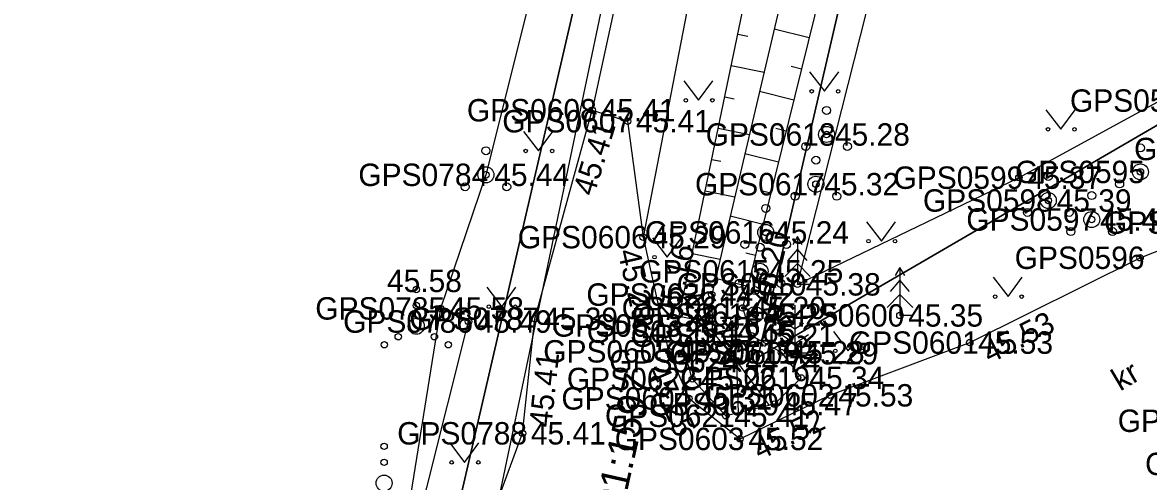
# Model space of a CAD drawing. Extents: x 551623 to 559850, y 6561220 to 6567135.
# Drawn here: x 557214.11 to 557249.31, y 6565602.18 to 6565616.52 of the extents above; entities that cross this region are included whole.
import ezdxf

# ---------------------------------------------------------------- set-up
doc = ezdxf.new("R2010")
doc.units = 0
for name, color, linetype in [('HALJASTUS', 7, 'Continuous'), ('KORGUS-EH2000', 7, 'Continuous'), ('MOOTKORG-EH2000', 7, 'Continuous'), ('MOOTMPUNKT', 7, 'Continuous'), ('MOOTNR', 7, 'Continuous'), ('MOOTPIIR', 7, 'Continuous'), ('MPKAABEL', 7, 'Continuous'), ('PIIR', 7, 'Continuous'), ('PUU', 7, 'Continuous'), ('RELJEEF', 7, 'Continuous'), ('TEE', 7, 'Continuous')]:
    doc.layers.add(name, color=color, linetype=linetype)

msp = doc.modelspace()

# ---------------------------------------------------------------- linework, layer by layer
at = {"layer": 'HALJASTUS'}
for p, q in [((557238.717, 6565614.979), (557239.18, 6565614.372)), ((557239.18, 6565614.372), (557239.626, 6565614.979)), ((557234.784, 6565614.697), (557235.247, 6565614.09)), ((557235.247, 6565614.09), (557235.693, 6565614.697)), ((557246.107, 6565613.791), (557246.57, 6565613.185)), ((557246.57, 6565613.185), (557247.016, 6565613.791)), ((557229.777, 6565613.114), (557230.24, 6565612.507)), ((557230.24, 6565612.507), (557230.686, 6565613.114)), ((557240.498, 6565610.297), (557240.961, 6565609.69)), ((557240.961, 6565609.69), (557241.407, 6565610.297)), ((557233.806, 6565609.794), (557234.269, 6565609.187)), ((557234.269, 6565609.187), (557234.715, 6565609.794)), ((557244.457, 6565608.563), (557244.92, 6565607.957)), ((557244.92, 6565607.957), (557245.366, 6565608.563)), ((557228.627, 6565608.248), (557229.091, 6565607.641)), ((557229.091, 6565607.641), (557229.536, 6565608.248)), ((557239.461, 6565606.869), (557239.924, 6565606.262)), ((557239.924, 6565606.262), (557240.37, 6565606.869)), ((557227.466, 6565603.385), (557227.93, 6565602.778)), ((557227.93, 6565602.778), (557228.375, 6565603.385))]:
    msp.add_line(p, q, dxfattribs=at)
msp.add_lwpolyline([(557213.163, 6565556.357), (557216.491, 6565555.797), (557217.981, 6565562.893), (557219.006, 6565569.819), (557223.582, 6565588.289), (557225.448, 6565596.805), (557228.054, 6565607.177), (557227.183, 6565607.588)], dxfattribs=at)
for centre, radius in [((557234.846, 6565614.09), 0.055), ((557235.675, 6565614.09), 0.055), ((557238.779, 6565614.372), 0.055), ((557239.608, 6565614.372), 0.055), ((557246.169, 6565613.185), 0.055), ((557246.998, 6565613.185), 0.055), ((557229.839, 6565612.507), 0.055), ((557230.668, 6565612.507), 0.055), ((557240.56, 6565609.69), 0.055), ((557241.389, 6565609.69), 0.055), ((557233.868, 6565609.187), 0.055), ((557234.697, 6565609.187), 0.055), ((557226.422, 6565608.178), 0.1), ((557226.422, 6565607.678), 0.1), ((557244.519, 6565607.957), 0.055), ((557245.348, 6565607.957), 0.055), ((557228.69, 6565607.641), 0.055), ((557229.519, 6565607.641), 0.055), ((557226.422, 6565607.028), 0.25), ((557225.857, 6565606.703), 0.1), ((557226.987, 6565606.703), 0.1), ((557225.422, 6565606.453), 0.1), ((557227.422, 6565606.453), 0.1), ((557239.523, 6565606.262), 0.055), ((557240.352, 6565606.262), 0.055), ((557225.414, 6565603.28), 0.1), ((557225.414, 6565602.78), 0.1), ((557227.529, 6565602.778), 0.055), ((557228.358, 6565602.778), 0.055), ((557225.414, 6565602.13), 0.25)]:
    msp.add_circle(centre, radius, dxfattribs=at)
at = {"layer": 'KORGUS-EH2000'}
for centre in [(557231.922, 6565613.779), (557228.598, 6565611.761), (557245.259, 6565611.672), (557233.514, 6565609.814), (557249.048, 6565609.17), (557238.338, 6565608.339), (557227.183, 6565607.588), (557236.622, 6565607.602), (557234.578, 6565607.054), (557243.725, 6565606.519), (557234.31, 6565606.246), (557236.442, 6565605.941), (557238.451, 6565605.416), (557229.743, 6565603.685), (557236.542, 6565603.51)]:
    msp.add_circle(centre, 0.1, dxfattribs=at)
at = {"layer": 'MOOTMPUNKT'}
for centre in [(557231.922, 6565613.779), (557233.029, 6565613.436), (557239.248, 6565613.022), (557228.598, 6565611.761), (557245.259, 6565611.672), (557249.06, 6565611.851), (557238.914, 6565611.469), (557246.18, 6565610.959), (557247.536, 6565610.365), (557233.514, 6565609.814), (557237.346, 6565609.961), (557249.048, 6565609.17), (557237.167, 6565608.746), (557235.657, 6565608.02), (557238.338, 6565608.339), (557227.183, 6565607.588), (557236.622, 6565607.602), (557237.012, 6565607.395), (557241.539, 6565607.368), (557228.054, 6565607.177), (557230.125, 6565607.263), (557234.578, 6565607.054), (557235.671, 6565606.861), (557236.903, 6565606.736), (557243.725, 6565606.519), (557234.31, 6565606.246), (557236.442, 6565605.941), (557237.832, 6565606.216), (557238.258, 6565606.187), (557235.049, 6565605.383), (557238.451, 6565605.416), (557239.354, 6565604.872), (557234.948, 6565604.777), (557237.619, 6565604.595), (557236.099, 6565604.234), (557229.743, 6565603.685), (557236.542, 6565603.51)]:
    msp.add_circle(centre, 0.1, dxfattribs=at)
at = {"layer": 'MOOTPIIR'}
for points in [[(557238.781, 6565648.589), (557235.396, 6565637.24), (557232.788, 6565627.16), (557230.707, 6565620.212), (557228.598, 6565611.761), (557227.183, 6565607.588), (557225.448, 6565596.805), (557223.582, 6565588.289), (557219.006, 6565569.819), (557216.491, 6565555.797), (557212.624, 6565553.114)], [(557226.743, 6565560.798), (557232.03, 6565580.807), (557234.37, 6565588.965), (557235.515, 6565590.934), (557237.193, 6565594.422), (557245.531, 6565598.112), (557252.985, 6565602.73), (557259.63, 6565606.552), (557262.07, 6565608.308), (557273.12, 6565614.874), (557282.731, 6565619.912), (557279.988, 6565624.96), (557277.791, 6565630.15), (557261.958, 6565620.794), (557245.259, 6565611.672), (557238.338, 6565608.339), (557241.893, 6565622.366), (557245.555, 6565636.1), (557248.099, 6565643.924)]]:
    msp.add_lwpolyline(points, dxfattribs=at)
at = {"layer": 'MPKAABEL'}
msp.add_lwpolyline([(557241, 6565647.102), (557236.37, 6565633.268), (557232.22, 6565617.007), (557227.326, 6565593.682), (557220.86, 6565567.9), (557217.607, 6565553.915), (557216.548, 6565552.815), (557214.847, 6565552.297), (557211.397, 6565551.997)], dxfattribs=at)
at = {"layer": 'PIIR'}
msp.add_lwpolyline([(557221.04, 6565732.05), (557261.47, 6565690), (557262.54, 6565687.68), (557262.21, 6565684.68), (557253.96, 6565672.24), (557244.92, 6565658.88), (557239.68, 6565647.67), (557235.81, 6565635.09), (557232.31, 6565621.12), (557216.16, 6565551.43), (557215.43, 6565552.43), (557210.88, 6565558.36), (557206.12, 6565554.71), (557205.13, 6565556), (557165.18, 6565662.77)], close=True, dxfattribs=at)
for points in [[(557358.74, 6565665.3), (557279.72, 6565619.27), (557273.15, 6565615.44), (557268.54, 6565624.34), (557237.1, 6565606.05), (557239.6, 6565616.81), (557243.52, 6565632.96), (557247.16, 6565644.8)], [(557247.16, 6565644.8), (557243.52, 6565632.96), (557239.6, 6565616.81), (557237.1, 6565606.05), (557268.54, 6565624.34), (557273.15, 6565615.44), (557233.99, 6565592.65), (557220.72, 6565535.64), (557217.51, 6565539.84), (557210.7, 6565548.72), (557215.43, 6565552.43), (557216.16, 6565551.43), (557232.31, 6565621.12), (557235.81, 6565635.09), (557239.68, 6565647.67)]]:
    msp.add_lwpolyline(points, dxfattribs=at)
at = {"layer": 'PUU'}
for p, q in [((557238.338, 6565609.839), (557238.188, 6565609.589)), ((557238.488, 6565609.589), (557238.338, 6565609.839)), ((557238.338, 6565609.839), (557238.338, 6565608.339)), ((557238.338, 6565609.439), (557238.038, 6565609.089)), ((557238.638, 6565609.089), (557238.338, 6565609.439)), ((557238.338, 6565608.989), (557237.938, 6565608.589)), ((557238.738, 6565608.589), (557238.338, 6565608.989)), ((557241.539, 6565608.868), (557241.389, 6565608.618)), ((557241.689, 6565608.618), (557241.539, 6565608.868)), ((557241.539, 6565608.868), (557241.539, 6565607.368)), ((557241.539, 6565608.468), (557241.239, 6565608.118)), ((557241.839, 6565608.118), (557241.539, 6565608.468)), ((557238.698, 6565608.339), (557238.338, 6565608.339)), ((557241.539, 6565608.018), (557241.139, 6565607.618)), ((557241.939, 6565607.618), (557241.539, 6565608.018)), ((557238.258, 6565607.337), (557238.134, 6565607.42)), ((557238.258, 6565607.687), (557238.258, 6565606.187)), ((557238.383, 6565607.42), (557238.258, 6565607.337)), ((557238.258, 6565606.937), (557237.991, 6565607.114)), ((557238.525, 6565607.114), (557238.258, 6565606.937)), ((557241.899, 6565607.368), (557241.539, 6565607.368)), ((557237.834, 6565606.776), (557238.258, 6565606.493)), ((557238.258, 6565606.493), (557238.682, 6565606.776)), ((557238.618, 6565606.187), (557238.258, 6565606.187))]:
    msp.add_line(p, q, dxfattribs=at)
for centre, radius in [((557239.248, 6565613.772), 0.125), ((557239.248, 6565613.022), 0.25), ((557238.598, 6565612.647), 0.125), ((557239.898, 6565612.647), 0.125), ((557249.06, 6565612.601), 0.125), ((557228.598, 6565612.511), 0.125), ((557238.914, 6565612.219), 0.125), ((557228.598, 6565611.761), 0.25), ((557249.06, 6565611.851), 0.25), ((557238.914, 6565611.469), 0.25), ((557246.18, 6565611.709), 0.125), ((557227.948, 6565611.386), 0.125), ((557229.248, 6565611.386), 0.125), ((557248.41, 6565611.476), 0.125), ((557238.264, 6565611.094), 0.125), ((557239.564, 6565611.094), 0.125), ((557246.18, 6565610.959), 0.25), ((557247.536, 6565611.115), 0.125), ((557237.346, 6565610.711), 0.125), ((557245.53, 6565610.584), 0.125), ((557246.83, 6565610.584), 0.125), ((557247.536, 6565610.365), 0.25), ((557237.346, 6565609.961), 0.25), ((557246.886, 6565609.99), 0.125), ((557248.186, 6565609.99), 0.125), ((557236.696, 6565609.586), 0.125), ((557237.167, 6565609.496), 0.125), ((557237.996, 6565609.586), 0.125), ((557237.167, 6565608.746), 0.25), ((557236.517, 6565608.371), 0.125), ((557237.817, 6565608.371), 0.125), ((557237.012, 6565608.145), 0.125), ((557237.012, 6565607.395), 0.25), ((557236.362, 6565607.02), 0.125), ((557237.662, 6565607.02), 0.125)]:
    msp.add_circle(centre, radius, dxfattribs=at)
at = {"layer": 'RELJEEF'}
for p, q in [((557238.702, 6565616.038), (557237.609, 6565616.307)), ((557236.469, 6565616.159), (557236.785, 6565616.094)), ((557236.266, 6565615.18), (557237.293, 6565614.967)), ((557238.462, 6565615.067), (557238.138, 6565615.147)), ((557236.062, 6565614.201), (557236.363, 6565614.139)), ((557238.223, 6565614.096), (557237.151, 6565614.361)), ((557235.859, 6565613.222), (557236.835, 6565613.019)), ((557237.984, 6565613.125), (557237.665, 6565613.204)), ((557237.744, 6565612.154), (557236.692, 6565612.414)), ((557235.656, 6565612.243), (557235.94, 6565612.184)), ((557235.452, 6565611.264), (557236.376, 6565611.072)), ((557237.505, 6565611.183), (557237.192, 6565611.261)), ((557235.249, 6565610.285), (557235.518, 6565610.229)), ((557237.265, 6565610.213), (557236.234, 6565610.467)), ((557235.045, 6565609.306), (557235.917, 6565609.124)), ((557237.026, 6565609.242), (557236.719, 6565609.317)), ((557236.786, 6565608.271), (557235.775, 6565608.52)), ((557234.842, 6565608.327), (557235.096, 6565608.274)), ((557234.638, 6565607.347), (557235.668, 6565607.134)), ((557236.718, 6565607.306), (557236.403, 6565607.204)), ((557234.768, 6565606.38), (557235.085, 6565606.469)), ((557237.468, 6565604.559), (557236.442, 6565605.941)), ((557236.495, 6565604.328), (557236.442, 6565605.941))]:
    msp.add_line(p, q, dxfattribs=at)
for points in [[(557276.032, 6565682.424), (557267.03, 6565672.673), (557259.196, 6565664.075), (557253.698, 6565657.59), (557249.02, 6565650.696), (557246.226, 6565644.693), (557243.555, 6565636.313), (557240.309, 6565622.555), (557236.622, 6565607.602), (557236.903, 6565606.736), (557237.832, 6565606.216), (557238.451, 6565605.416), (557237.619, 6565604.595), (557236.099, 6565604.234), (557235.049, 6565605.383), (557234.578, 6565607.054), (557237.949, 6565623.279), (557241.154, 6565636.802), (557243.992, 6565645.856), (557246.556, 6565652.019), (557251.772, 6565659.608), (557256.811, 6565665.99), (557264.68, 6565674.934), (557273.894, 6565684.311)], [(557275.05, 6565683.277), (557266.001, 6565673.9), (557257.761, 6565664.922), (557252.9, 6565658.914), (557247.858, 6565651.536), (557245.198, 6565645.326), (557242.288, 6565636.602), (557239.228, 6565623.181), (557235.657, 6565608.02), (557235.671, 6565606.861), (557236.442, 6565605.941)]]:
    msp.add_lwpolyline(points, dxfattribs=at)
at = {"layer": 'TEE'}
for points in [[(557245.71, 6565705.182), (557247.584, 6565706.582), (557249.267, 6565708.479), (557252.003, 6565707.327), (557265.633, 6565694.322), (557268.301, 6565689.765), (557268.577, 6565684.249), (557266.725, 6565681.019), (557263.662, 6565675.713), (557255.711, 6565666.92), (557250.357, 6565660.24), (557245.577, 6565652.463), (557242.626, 6565646.143), (557239.727, 6565637.23), (557236.245, 6565623.922), (557233.514, 6565609.814)], [(557248.534, 6565700.315), (557250.588, 6565701.541), (557252.561, 6565701.428), (557255.675, 6565700.004), (557263.28, 6565692.788), (557265.752, 6565688.834), (557265.619, 6565684.843), (557264.354, 6565681.784), (557261.608, 6565677.494), (557253.875, 6565668.497), (557248.431, 6565661.461), (557243.679, 6565653.861), (557240.62, 6565646.869), (557237.728, 6565637.954), (557234.239, 6565624.488), (557231.922, 6565613.779)], [(557212.77, 6565543.567), (557214.58, 6565544.448), (557215.973, 6565546.356), (557217.081, 6565550.023), (557220.227, 6565562.985), (557221.475, 6565570.114), (557224.221, 6565582.625), (557225.413, 6565590.016), (557228.429, 6565600.116), (557229.743, 6565603.685), (557230.125, 6565607.263), (557231.922, 6565613.779), (557233.029, 6565613.436), (557233.514, 6565609.814), (557234.31, 6565606.246), (557234.948, 6565604.777), (557236.542, 6565603.51), (557239.354, 6565604.872), (557243.725, 6565606.519), (557249.048, 6565609.17), (557251.842, 6565610.267), (557255.003, 6565610.368), (557259.039, 6565609.66), (557262.07, 6565608.308)]]:
    msp.add_lwpolyline(points, dxfattribs=at)

# ---------------------------------------------------------------- texts
at = {"layer": 'KORGUS-EH2000'}
for s, rotation, p in [(' 45.41', 72.7699, (557231.893, 6565610.816)), (' 45.20', 76.1481, (557237.471, 6565607.393)), (' 45.16', 76.6249, (557234.532, 6565606.967)), (' 45.29', 282.5657, (557232.66, 6565609.623)), (' 44.74', 309.9577, (557234.459, 6565608.034)), (' 45.34', 307.7309, (557236.927, 6565607.661)), (' 45.53', 26.4823, (557244.115, 6565605.736)), (' 45.41', 83.9102, (557230.614, 6565603.592)), (' 45.25', 293.472, (557233.507, 6565605.897)), (' 45.52', 25.8539, (557236.924, 6565602.722))]:
    msp.add_text(s, height=0.7, rotation=rotation, dxfattribs=at).set_placement(p)
for s, p in [(' 45.44', (557228.598, 6565611.411)), (' 45.37', (557245.259, 6565611.322)), (' 45.58', (557225.244, 6565608.098)), (' 45.38', (557238.338, 6565607.989))]:
    msp.add_text(s, height=0.7, dxfattribs=at).set_placement(p)
at = {"layer": 'MOOTKORG-EH2000'}
for s, p in [(' 45.41', (557231.922, 6565613.429)), (' 45.41', (557233.029, 6565613.086)), (' 45.28', (557239.248, 6565612.672)), (' 45.44', (557228.598, 6565611.411)), (' 45.37', (557245.259, 6565611.322)), (' 45.32', (557238.914, 6565611.119)), (' 45.39', (557246.18, 6565610.609)), (' 45.40', (557247.536, 6565610.015)), (' 45.24', (557237.346, 6565609.611)), (' 45.29', (557233.514, 6565609.464)), (' 45.25', (557237.167, 6565608.396)), (' 45.38', (557238.338, 6565607.989)), (' 44.62', (557235.657, 6565607.67)), (' 45.58', (557227.183, 6565607.238)), (' 45.20', (557236.622, 6565607.252)), (' 45.49', (557228.054, 6565606.827)), (' 45.39', (557230.125, 6565606.913)), (' 45.16', (557234.578, 6565606.704)), (' 45.25', (557237.012, 6565607.045)), (' 45.35', (557241.539, 6565607.018)), (' 44.65', (557235.671, 6565606.511)), (' 45.21', (557236.903, 6565606.386)), (' 45.53', (557243.725, 6565606.169)), (' 45.25', (557234.31, 6565605.896)), (' 45.28', (557237.832, 6565605.866)), (' 45.29', (557238.258, 6565605.837)), (' 44.74', (557236.442, 6565605.591)), (' 45.22', (557235.049, 6565605.032)), (' 45.34', (557238.451, 6565605.066)), (' 45.31', (557234.948, 6565604.427)), (' 45.53', (557239.354, 6565604.522)), (' 45.47', (557237.619, 6565604.245)), (' 45.41', (557236.099, 6565603.884)), (' 45.41', (557229.743, 6565603.335)), (' 45.52', (557236.542, 6565603.16))]:
    msp.add_text(s, height=0.7, dxfattribs=at).set_placement(p)
at = {"layer": 'MOOTNR'}
for s, p in [('GPS0608 ', (557228.003, 6565613.429)), ('GPS0594 ', (557246.856, 6565613.73)), ('GPS0607 ', (557229.109, 6565613.086)), ('GPS0618 ', (557235.468, 6565612.672)), ('GPS0593 ', (557248.86, 6565612.218)), ('GPS0784 ', (557224.609, 6565611.411)), ('GPS0599 ', (557241.339, 6565611.322)), ('GPS0595 ', (557245.14, 6565611.501)), ('GPS0617 ', (557235.134, 6565611.119)), ('GPS0598 ', (557242.26, 6565610.609)), ('GPS0597 ', (557243.616, 6565610.015)), ('GPS0560 ', (557247.923, 6565609.917)), ('GPS0616 ', (557233.566, 6565609.611)), ('GPS0606 ', (557229.595, 6565609.464)), ('GPS0596 ', (557245.128, 6565608.82)), ('GPS0615 ', (557233.387, 6565608.396)), ('GPS0610 ', (557234.558, 6565607.989)), ('GPS0626 ', (557231.738, 6565607.67)), ('GPS0785 ', (557223.263, 6565607.238)), ('GPS0613 ', (557232.842, 6565607.252)), ('GPS0786 ', (557224.134, 6565606.827)), ('GPS0787 ', (557226.206, 6565606.913)), ('GPS0623 ', (557230.658, 6565606.704)), ('GPS0614 ', (557233.162, 6565607.045)), ('GPS0600 ', (557237.619, 6565607.018)), ('GPS0625 ', (557231.751, 6565606.511)), ('GPS0612 ', (557233.123, 6565606.386)), ('GPS0601 ', (557239.946, 6565606.169)), ('GPS0605 ', (557230.39, 6565605.896)), ('GPS0611 ', (557234.192, 6565605.866)), ('GPS0609 ', (557234.338, 6565605.837)), ('GPS0624 ', (557232.452, 6565605.591)), ('GPS0622 ', (557231.129, 6565605.032)), ('GPS0619 ', (557234.671, 6565605.066)), ('GPS0604 ', (557230.958, 6565604.427)), ('GPS0620 ', (557233.699, 6565604.245)), ('GPS0602 ', (557235.434, 6565604.522)), ('GPS0621 ', (557232.319, 6565603.884)), ('GPS0552 ', (557248.35, 6565603.727)), ('GPS0788 ', (557225.824, 6565603.335)), ('GPS0603 ', (557232.623, 6565603.16)), ('GPS0551 ', (557249.205, 6565602.38))]:
    msp.add_text(s, height=0.7, dxfattribs=at).set_placement(p)
at = {"layer": 'PIIR'}
msp.add_text('33801:001:1597', height=0.9, rotation=77.3373, dxfattribs=at).set_placement((557231.912, 6565596.949))
at = {"layer": 'TEE'}
msp.add_text('kr', height=0.7, rotation=30.632, dxfattribs=at).set_placement((557248.426, 6565604.988))

doc.saveas('drawing.dxf')
